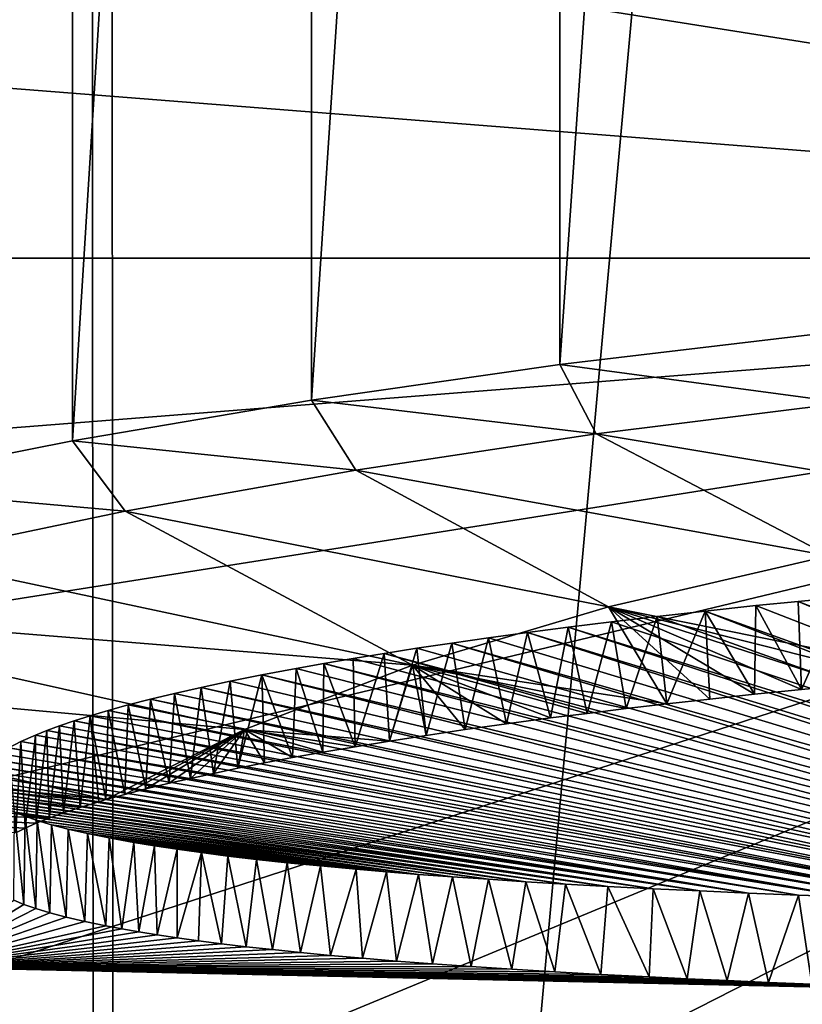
# Model space of a CAD drawing. Header units: millimetres. Extents: x -24 to 24, y 0 to 188.
# Tile 357 of 460: x -2.321 to -1.476, y 156.394 to 157.458. Entities that reach past the tile are written whole.
import ezdxf

# ---------------------------------------------------------------- set-up
doc = ezdxf.new("R2010")
doc.units = ezdxf.units.MM
doc.header["$LTSCALE"] = 58.620611
for name, color, linetype in [('135', 7, 'CONTINUOUS'), ('173', 7, 'CONTINUOUS'), ('402', 7, 'CONTINUOUS'), ('500', 7, 'CONTINUOUS'), ('503', 7, 'CONTINUOUS'), ('505', 7, 'CONTINUOUS'), ('512', 7, 'CONTINUOUS'), ('513', 7, 'CONTINUOUS'), ('76', 7, 'CONTINUOUS')]:
    doc.layers.add(name, color=color, linetype=linetype)

msp = doc.modelspace()

# ---------------------------------------------------------------- linework, layer by layer
at = {"layer": '135', "color": 7, "linetype": 'CONTINUOUS'}
for points in [[(-1.3875, 159.9231, 24.1559), (-1.5968, 159.8058, 24.1559), (0, 157.2, 24.25), (-1.3875, 159.9231, 24.1559)], [(-1.5968, 159.8058, 24.1559), (-1.7964, 159.6725, 24.1559), (0, 157.2, 24.25), (-1.5968, 159.8058, 24.1559)], [(-1.7964, 159.6725, 24.1559), (-1.9848, 159.5239, 24.1559), (0, 157.2, 24.25), (-1.7964, 159.6725, 24.1559)], [(-1.9848, 159.5239, 24.1559), (-2.161, 159.361, 24.1559), (0, 157.2, 24.25), (-1.9848, 159.5239, 24.1559)], [(-2.161, 159.361, 24.1559), (-2.3239, 159.1848, 24.1559), (0, 157.2, 24.25), (-2.161, 159.361, 24.1559)], [(-2.3239, 159.1848, 24.1559), (-2.4725, 158.9964, 24.1559), (0, 157.2, 24.25), (-2.3239, 159.1848, 24.1559)], [(-2.4725, 158.9964, 24.1559), (-2.6058, 158.7968, 24.1559), (0, 157.2, 24.25), (-2.4725, 158.9964, 24.1559)], [(-2.6058, 158.7968, 24.1559), (-2.7231, 158.5875, 24.1559), (0, 157.2, 24.25), (-2.6058, 158.7968, 24.1559)], [(-2.7231, 158.5875, 24.1559), (-2.8235, 158.3695, 24.1559), (0, 157.2, 24.25), (-2.7231, 158.5875, 24.1559)], [(-2.8235, 158.3695, 24.1559), (-2.9066, 158.1444, 24.1559), (0, 157.2, 24.25), (-2.8235, 158.3695, 24.1559)], [(-2.9066, 158.1444, 24.1559), (-2.9717, 157.9134, 24.1559), (0, 157.2, 24.25), (-2.9066, 158.1444, 24.1559)], [(-2.9717, 157.9134, 24.1559), (-3.0185, 157.6781, 24.1559), (0, 157.2, 24.25), (-2.9717, 157.9134, 24.1559)], [(-3.0185, 157.6781, 24.1559), (-3.0467, 157.4398, 24.1559), (0, 157.2, 24.25), (-3.0185, 157.6781, 24.1559)], [(-3.0467, 157.4398, 24.1559), (-3.0562, 157.2, 24.1559), (0, 157.2, 24.25), (-3.0467, 157.4398, 24.1559)], [(-3.0562, 157.2, 24.1559), (-3.0467, 156.9602, 24.1559), (0, 157.2, 24.25), (-3.0562, 157.2, 24.1559)], [(-3.0467, 156.9602, 24.1559), (-3.0185, 156.7219, 24.1559), (0, 157.2, 24.25), (-3.0467, 156.9602, 24.1559)], [(-3.0185, 156.7219, 24.1559), (-2.9717, 156.4866, 24.1559), (0, 157.2, 24.25), (-3.0185, 156.7219, 24.1559)], [(-2.9717, 156.4866, 24.1559), (-2.9066, 156.2556, 24.1559), (0, 157.2, 24.25), (-2.9717, 156.4866, 24.1559)], [(-2.9066, 156.2556, 24.1559), (-2.8235, 156.0305, 24.1559), (0, 157.2, 24.25), (-2.9066, 156.2556, 24.1559)], [(-2.8235, 156.0305, 24.1559), (-2.7231, 155.8125, 24.1559), (0, 157.2, 24.25), (-2.8235, 156.0305, 24.1559)], [(-2.7231, 155.8125, 24.1559), (-2.6058, 155.6032, 24.1559), (0, 157.2, 24.25), (-2.7231, 155.8125, 24.1559)], [(-2.6058, 155.6032, 24.1559), (-2.4725, 155.4036, 24.1559), (0, 157.2, 24.25), (-2.6058, 155.6032, 24.1559)], [(-2.4725, 155.4036, 24.1559), (-2.3239, 155.2152, 24.1559), (0, 157.2, 24.25), (-2.4725, 155.4036, 24.1559)], [(-2.3239, 155.2152, 24.1559), (-2.161, 155.039, 24.1559), (0, 157.2, 24.25), (-2.3239, 155.2152, 24.1559)], [(-2.161, 155.039, 24.1559), (-1.9848, 154.8761, 24.1559), (0, 157.2, 24.25), (-2.161, 155.039, 24.1559)], [(-1.9848, 154.8761, 24.1559), (-1.7964, 154.7275, 24.1559), (0, 157.2, 24.25), (-1.9848, 154.8761, 24.1559)], [(-1.7964, 154.7275, 24.1559), (-1.5968, 154.5942, 24.1559), (0, 157.2, 24.25), (-1.7964, 154.7275, 24.1559)], [(-1.5968, 154.5942, 24.1559), (-1.3875, 154.4769, 24.1559), (0, 157.2, 24.25), (-1.5968, 154.5942, 24.1559)]]:
    msp.add_3dface(points, dxfattribs=at)
at = {"layer": '173', "color": 7, "linetype": 'CONTINUOUS'}
for points in [[(0, 147.642, 255.5309), (0, 178.708, 246.0331), (-2.2342, 178.675, 245.9355), (0, 147.642, 255.5309)], [(-4.4498, 178.5763, 245.6435), (-2.2148, 147.6112, 255.4333), (-2.2342, 178.675, 245.9355), (-4.4498, 178.5763, 245.6435)], [(-2.2148, 147.6112, 255.4333), (0, 147.642, 255.5309), (-2.2342, 178.675, 245.9355), (-2.2148, 147.6112, 255.4333)], [(-4.4108, 147.5191, 255.1411), (-2.2148, 147.6112, 255.4333), (-4.4498, 178.5763, 245.6435), (-4.4108, 147.5191, 255.1411)]]:
    msp.add_3dface(points, dxfattribs=at)
at = {"layer": '402', "color": 7, "linetype": 'CONTINUOUS'}
for points in [[(-2.5108, 161.2299, 182.7311), (-2.2639, 161.1822, 182.5776), (-2.5106, 156.954, 169.1696), (-2.5108, 161.2299, 182.7311)], [(-2.5106, 156.954, 169.1696), (-2.2639, 161.1822, 182.5776), (-2.2638, 157.0029, 169.3226), (-2.5106, 156.954, 169.1696)], [(-2.2639, 161.1822, 182.5776), (-2.0058, 161.1394, 182.4401), (-2.2638, 157.0029, 169.3226), (-2.2639, 161.1822, 182.5776)], [(-2.2638, 157.0029, 169.3226), (-2.0058, 161.1394, 182.4401), (-2.0058, 157.0467, 169.4598), (-2.2638, 157.0029, 169.3226)], [(-2.0058, 161.1394, 182.4401), (-1.7382, 161.1019, 182.3195), (-2.0058, 157.0467, 169.4598), (-2.0058, 161.1394, 182.4401)], [(-2.0058, 157.0467, 169.4598), (-1.7382, 161.1019, 182.3195), (-1.7379, 157.0852, 169.5802), (-2.0058, 157.0467, 169.4598)], [(-1.7382, 161.1019, 182.3195), (-1.4619, 161.0698, 182.2163), (-1.7379, 157.0852, 169.5802), (-1.7382, 161.1019, 182.3195)], [(-1.7379, 157.0852, 169.5802), (-1.4619, 161.0698, 182.2163), (-1.4617, 157.1181, 169.6831), (-1.7379, 157.0852, 169.5802)]]:
    msp.add_3dface(points, dxfattribs=at)
at = {"layer": '500', "color": 7, "linetype": 'CONTINUOUS'}
for points in [[(-1.7379, 157.0852, 169.5802), (-1.4617, 157.1181, 169.6831), (-1.4296, 157.044, 169.4039), (-1.7379, 157.0852, 169.5802)], [(-2.0058, 157.0467, 169.4598), (-1.7379, 157.0852, 169.5802), (-1.6984, 157.0105, 169.2988), (-2.0058, 157.0467, 169.4598)], [(-1.6984, 157.0105, 169.2988), (-1.7379, 157.0852, 169.5802), (-1.4296, 157.044, 169.4039), (-1.6984, 157.0105, 169.2988)], [(-2.2638, 157.0029, 169.3226), (-2.0058, 157.0467, 169.4598), (-1.958, 156.9713, 169.1761), (-2.2638, 157.0029, 169.3226)], [(-1.958, 156.9713, 169.1761), (-2.0058, 157.0467, 169.4598), (-1.6984, 157.0105, 169.2988), (-1.958, 156.9713, 169.1761)], [(-2.5106, 156.954, 169.1696), (-2.2638, 157.0029, 169.3226), (-2.207, 156.9267, 169.0367), (-2.5106, 156.954, 169.1696)], [(-2.207, 156.9267, 169.0367), (-2.2638, 157.0029, 169.3226), (-1.958, 156.9713, 169.1761), (-2.207, 156.9267, 169.0367)], [(-2.4441, 156.8771, 168.8813), (-2.5106, 156.954, 169.1696), (-2.207, 156.9267, 169.0367), (-2.4441, 156.8771, 168.8813)]]:
    msp.add_3dface(points, dxfattribs=at)
at = {"layer": '503', "color": 7, "linetype": 'CONTINUOUS'}
for points in [[(-1.6984, 157.0105, 169.2988), (-1.4296, 157.044, 169.4039), (-1.186, 156.9247, 168.8455), (-1.6984, 157.0105, 169.2988)], [(-1.958, 156.9713, 169.1761), (-1.6984, 157.0105, 169.2988), (-1.447, 156.8785, 168.6861), (-1.958, 156.9713, 169.1761)], [(-1.6984, 157.0105, 169.2988), (-1.186, 156.9247, 168.8455), (-1.447, 156.8785, 168.6861), (-1.6984, 157.0105, 169.2988)], [(-2.207, 156.9267, 169.0367), (-1.958, 156.9713, 169.1761), (-1.6852, 156.8236, 168.4965), (-2.207, 156.9267, 169.0367)], [(-1.958, 156.9713, 169.1761), (-1.447, 156.8785, 168.6861), (-1.6852, 156.8236, 168.4965), (-1.958, 156.9713, 169.1761)], [(-2.4441, 156.8771, 168.8813), (-2.207, 156.9267, 169.0367), (-1.8967, 156.7607, 168.2796), (-2.4441, 156.8771, 168.8813)], [(-2.207, 156.9267, 169.0367), (-1.6852, 156.8236, 168.4965), (-1.8967, 156.7607, 168.2796), (-2.207, 156.9267, 169.0367)], [(-2.6681, 156.8227, 168.7108), (-2.4441, 156.8771, 168.8813), (-1.8967, 156.7607, 168.2796), (-2.6681, 156.8227, 168.7108)], [(-1.6852, 156.8236, 168.4965), (-1.447, 156.8785, 168.6861), (-1.3159, 156.7489, 168.1415), (-1.6852, 156.8236, 168.4965)], [(-2.8781, 156.7639, 168.5261), (-2.6681, 156.8227, 168.7108), (-2.0781, 156.691, 168.039), (-2.8781, 156.7639, 168.5261)], [(-2.6681, 156.8227, 168.7108), (-1.8967, 156.7607, 168.2796), (-2.0781, 156.691, 168.039), (-2.6681, 156.8227, 168.7108)], [(-1.8967, 156.7607, 168.2796), (-1.6852, 156.8236, 168.4965), (-1.6221, 156.7188, 168.0665), (-1.8967, 156.7607, 168.2796)], [(-1.6221, 156.7188, 168.0665), (-1.6852, 156.8236, 168.4965), (-1.5758, 156.7239, 168.0795), (-1.6221, 156.7188, 168.0665)], [(-1.5758, 156.7239, 168.0795), (-1.6852, 156.8236, 168.4965), (-1.5275, 156.7291, 168.0924), (-1.5758, 156.7239, 168.0795)], [(-1.5275, 156.7291, 168.0924), (-1.6852, 156.8236, 168.4965), (-1.477, 156.7342, 168.1053), (-1.5275, 156.7291, 168.0924)], [(-1.477, 156.7342, 168.1053), (-1.6852, 156.8236, 168.4965), (-1.4242, 156.7393, 168.1179), (-1.477, 156.7342, 168.1053)], [(-1.4242, 156.7393, 168.1179), (-1.6852, 156.8236, 168.4965), (-1.3702, 156.7442, 168.1299), (-1.4242, 156.7393, 168.1179)], [(-1.3702, 156.7442, 168.1299), (-1.6852, 156.8236, 168.4965), (-1.3159, 156.7489, 168.1415), (-1.3702, 156.7442, 168.1299)], [(-3.0729, 156.7009, 168.3286), (-2.8781, 156.7639, 168.5261), (-2.2279, 156.6153, 167.7781), (-3.0729, 156.7009, 168.3286)], [(-2.8781, 156.7639, 168.5261), (-2.0781, 156.691, 168.039), (-2.2279, 156.6153, 167.7781), (-2.8781, 156.7639, 168.5261)], [(-2.0781, 156.691, 168.039), (-1.8967, 156.7607, 168.2796), (-1.9216, 156.6785, 167.9607), (-2.0781, 156.691, 168.039)], [(-1.9216, 156.6785, 167.9607), (-1.8967, 156.7607, 168.2796), (-1.8821, 156.6847, 167.9773), (-1.9216, 156.6785, 167.9607)], [(-1.8821, 156.6847, 167.9773), (-1.8967, 156.7607, 168.2796), (-1.84, 156.6909, 167.9939), (-1.8821, 156.6847, 167.9773)], [(-1.84, 156.6909, 167.9939), (-1.8967, 156.7607, 168.2796), (-1.7954, 156.6971, 168.0104), (-1.84, 156.6909, 167.9939)], [(-1.7954, 156.6971, 168.0104), (-1.8967, 156.7607, 168.2796), (-1.7479, 156.7035, 168.0271), (-1.7954, 156.6971, 168.0104)], [(-1.7479, 156.7035, 168.0271), (-1.8967, 156.7607, 168.2796), (-1.7081, 156.7085, 168.0402), (-1.7479, 156.7035, 168.0271)], [(-1.7081, 156.7085, 168.0402), (-1.8967, 156.7607, 168.2796), (-1.6662, 156.7136, 168.0533), (-1.7081, 156.7085, 168.0402)], [(-1.6662, 156.7136, 168.0533), (-1.8967, 156.7607, 168.2796), (-1.6221, 156.7188, 168.0665), (-1.6662, 156.7136, 168.0533)], [(-3.2516, 156.6342, 168.1191), (-3.0729, 156.7009, 168.3286), (-2.2892, 156.5953, 167.7152), (-3.2516, 156.6342, 168.1191)], [(-3.0729, 156.7009, 168.3286), (-2.2279, 156.6153, 167.7781), (-2.2355, 156.6131, 167.7712), (-3.0729, 156.7009, 168.3286)], [(-2.2892, 156.5953, 167.7152), (-3.0729, 156.7009, 168.3286), (-2.2735, 156.601, 167.7334), (-2.2892, 156.5953, 167.7152)], [(-2.2735, 156.601, 167.7334), (-3.0729, 156.7009, 168.3286), (-2.2557, 156.6069, 167.752), (-2.2735, 156.601, 167.7334)], [(-2.2557, 156.6069, 167.752), (-3.0729, 156.7009, 168.3286), (-2.2355, 156.6131, 167.7712), (-2.2557, 156.6069, 167.752)], [(-2.2279, 156.6153, 167.7781), (-2.0781, 156.691, 168.039), (-2.2072, 156.621, 167.7956), (-2.2279, 156.6153, 167.7781)], [(-2.2072, 156.621, 167.7956), (-2.0781, 156.691, 168.039), (-2.1845, 156.6269, 167.8134), (-2.2072, 156.621, 167.7956)], [(-2.1845, 156.6269, 167.8134), (-2.0781, 156.691, 168.039), (-2.1596, 156.633, 167.8315), (-2.1845, 156.6269, 167.8134)], [(-2.1596, 156.633, 167.8315), (-2.0781, 156.691, 168.039), (-2.1366, 156.6383, 167.8472), (-2.1596, 156.633, 167.8315)], [(-2.1366, 156.6383, 167.8472), (-2.0781, 156.691, 168.039), (-2.1118, 156.6437, 167.863), (-2.1366, 156.6383, 167.8472)], [(-2.1118, 156.6437, 167.863), (-2.0781, 156.691, 168.039), (-2.0852, 156.6493, 167.879), (-2.1118, 156.6437, 167.863)], [(-2.0852, 156.6493, 167.879), (-2.0781, 156.691, 168.039), (-2.0567, 156.6549, 167.8951), (-2.0852, 156.6493, 167.879)], [(-2.0567, 156.6549, 167.8951), (-2.0781, 156.691, 168.039), (-2.0262, 156.6607, 167.9114), (-2.0567, 156.6549, 167.8951)], [(-2.0262, 156.6607, 167.9114), (-2.0781, 156.691, 168.039), (-1.9936, 156.6665, 167.9277), (-2.0262, 156.6607, 167.9114)], [(-1.9936, 156.6665, 167.9277), (-2.0781, 156.691, 168.039), (-1.9587, 156.6725, 167.9442), (-1.9936, 156.6665, 167.9277)], [(-1.9587, 156.6725, 167.9442), (-2.0781, 156.691, 168.039), (-1.9216, 156.6785, 167.9607), (-1.9587, 156.6725, 167.9442)], [(-2.3251, 156.5796, 167.664), (-3.2516, 156.6342, 168.1191), (-2.3148, 156.5846, 167.6806), (-2.3251, 156.5796, 167.664)], [(-2.3148, 156.5846, 167.6806), (-3.2516, 156.6342, 168.1191), (-2.3029, 156.5898, 167.6977), (-2.3148, 156.5846, 167.6806)], [(-2.3029, 156.5898, 167.6977), (-3.2516, 156.6342, 168.1191), (-2.2892, 156.5953, 167.7152), (-2.3029, 156.5898, 167.6977)], [(-2.3163, 156.5022, 167.3755), (-2.4274, 156.4345, 167.1545), (-2.3273, 156.5067, 167.394), (-2.3163, 156.5022, 167.3755)], [(-2.3033, 156.4977, 167.3564), (-2.4274, 156.4345, 167.1545), (-2.3163, 156.5022, 167.3755), (-2.3033, 156.4977, 167.3564)], [(-2.2882, 156.4932, 167.3366), (-2.4274, 156.4345, 167.1545), (-2.3033, 156.4977, 167.3564), (-2.2882, 156.4932, 167.3366)], [(-2.2707, 156.4885, 167.3161), (-2.4274, 156.4345, 167.1545), (-2.2882, 156.4932, 167.3366), (-2.2707, 156.4885, 167.3161)], [(-2.2507, 156.4838, 167.2949), (-2.4274, 156.4345, 167.1545), (-2.2707, 156.4885, 167.3161), (-2.2507, 156.4838, 167.2949)], [(-2.2277, 156.479, 167.273), (-2.4274, 156.4345, 167.1545), (-2.2507, 156.4838, 167.2949), (-2.2277, 156.479, 167.273)], [(-2.2107, 156.4758, 167.258), (-2.4274, 156.4345, 167.1545), (-2.2277, 156.479, 167.273), (-2.2107, 156.4758, 167.258)], [(-2.1923, 156.4726, 167.2428), (-2.4274, 156.4345, 167.1545), (-2.2107, 156.4758, 167.258), (-2.1923, 156.4726, 167.2428)], [(-2.1724, 156.4694, 167.2273), (-2.4274, 156.4345, 167.1545), (-2.1923, 156.4726, 167.2428), (-2.1724, 156.4694, 167.2273)], [(-2.151, 156.4661, 167.2116), (-2.4274, 156.4345, 167.1545), (-2.1724, 156.4694, 167.2273), (-2.151, 156.4661, 167.2116)], [(-2.1279, 156.4629, 167.1956), (-2.4274, 156.4345, 167.1545), (-2.151, 156.4661, 167.2116), (-2.1279, 156.4629, 167.1956)], [(-2.1031, 156.4597, 167.1794), (-2.4274, 156.4345, 167.1545), (-2.1279, 156.4629, 167.1956), (-2.1031, 156.4597, 167.1794)], [(-2.0765, 156.4565, 167.1631), (-2.4274, 156.4345, 167.1545), (-2.1031, 156.4597, 167.1794), (-2.0765, 156.4565, 167.1631)], [(-2.0481, 156.4534, 167.1466), (-2.4274, 156.4345, 167.1545), (-2.0765, 156.4565, 167.1631), (-2.0481, 156.4534, 167.1466)], [(-2.0177, 156.4502, 167.1298), (-2.4274, 156.4345, 167.1545), (-2.0481, 156.4534, 167.1466), (-2.0177, 156.4502, 167.1298)], [(-1.9853, 156.4471, 167.113), (-2.4274, 156.4345, 167.1545), (-2.0177, 156.4502, 167.1298), (-1.9853, 156.4471, 167.113)], [(-1.9509, 156.444, 167.0961), (-2.4274, 156.4345, 167.1545), (-1.9853, 156.4471, 167.113), (-1.9509, 156.444, 167.0961)], [(-2.4581, 156.3445, 166.8439), (-2.4274, 156.4345, 167.1545), (-0.4573, 156.3958, 166.771), (-2.4581, 156.3445, 166.8439)], [(-1.9141, 156.441, 167.079), (-2.4274, 156.4345, 167.1545), (-1.9509, 156.444, 167.0961), (-1.9141, 156.441, 167.079)], [(-1.8751, 156.438, 167.0619), (-2.4274, 156.4345, 167.1545), (-1.9141, 156.441, 167.079), (-1.8751, 156.438, 167.0619)], [(-1.8336, 156.435, 167.0447), (-2.4274, 156.4345, 167.1545), (-1.8751, 156.438, 167.0619), (-1.8336, 156.435, 167.0447)], [(-1.7897, 156.4321, 167.0274), (-2.4274, 156.4345, 167.1545), (-1.8336, 156.435, 167.0447), (-1.7897, 156.4321, 167.0274)], [(-0.4573, 156.3958, 166.771), (-2.4274, 156.4345, 167.1545), (-0.5282, 156.3964, 166.776), (-0.4573, 156.3958, 166.771)], [(-0.5282, 156.3964, 166.776), (-2.4274, 156.4345, 167.1545), (-0.5968, 156.397, 166.7816), (-0.5282, 156.3964, 166.776)], [(-0.5968, 156.397, 166.7816), (-2.4274, 156.4345, 167.1545), (-0.6627, 156.3978, 166.7877), (-0.5968, 156.397, 166.7816)], [(-0.6627, 156.3978, 166.7877), (-2.4274, 156.4345, 167.1545), (-0.7262, 156.3986, 166.7942), (-0.6627, 156.3978, 166.7877)], [(-0.7262, 156.3986, 166.7942), (-2.4274, 156.4345, 167.1545), (-0.7874, 156.3994, 166.8011), (-0.7262, 156.3986, 166.7942)], [(-0.7874, 156.3994, 166.8011), (-2.4274, 156.4345, 167.1545), (-0.8468, 156.4003, 166.8084), (-0.7874, 156.3994, 166.8011)], [(-0.8468, 156.4003, 166.8084), (-2.4274, 156.4345, 167.1545), (-0.9045, 156.4013, 166.816), (-0.8468, 156.4003, 166.8084)], [(-0.9045, 156.4013, 166.816), (-2.4274, 156.4345, 167.1545), (-0.9601, 156.4023, 166.824), (-0.9045, 156.4013, 166.816)], [(-0.9601, 156.4023, 166.824), (-2.4274, 156.4345, 167.1545), (-1.0139, 156.4033, 166.8322), (-0.9601, 156.4023, 166.824)], [(-1.0139, 156.4033, 166.8322), (-2.4274, 156.4345, 167.1545), (-1.0788, 156.4047, 166.8428), (-1.0139, 156.4033, 166.8322)], [(-1.0788, 156.4047, 166.8428), (-2.4274, 156.4345, 167.1545), (-1.1412, 156.4062, 166.8538), (-1.0788, 156.4047, 166.8428)], [(-1.1412, 156.4062, 166.8538), (-2.4274, 156.4345, 167.1545), (-1.201, 156.4077, 166.8651), (-1.1412, 156.4062, 166.8538)], [(-1.201, 156.4077, 166.8651), (-2.4274, 156.4345, 167.1545), (-1.2583, 156.4093, 166.8767), (-1.201, 156.4077, 166.8651)], [(-1.2583, 156.4093, 166.8767), (-2.4274, 156.4345, 167.1545), (-1.3135, 156.4109, 166.8886), (-1.2583, 156.4093, 166.8767)], [(-1.3135, 156.4109, 166.8886), (-2.4274, 156.4345, 167.1545), (-1.3663, 156.4126, 166.9006), (-1.3135, 156.4109, 166.8886)], [(-1.3663, 156.4126, 166.9006), (-2.4274, 156.4345, 167.1545), (-1.417, 156.4144, 166.9128), (-1.3663, 156.4126, 166.9006)], [(-1.417, 156.4144, 166.9128), (-2.4274, 156.4345, 167.1545), (-1.4657, 156.4162, 166.9252), (-1.417, 156.4144, 166.9128)], [(-1.4657, 156.4162, 166.9252), (-2.4274, 156.4345, 167.1545), (-1.5124, 156.418, 166.9377), (-1.4657, 156.4162, 166.9252)], [(-1.5124, 156.418, 166.9377), (-2.4274, 156.4345, 167.1545), (-1.5572, 156.4199, 166.9504), (-1.5124, 156.418, 166.9377)], [(-1.5572, 156.4199, 166.9504), (-2.4274, 156.4345, 167.1545), (-1.6002, 156.4218, 166.9631), (-1.5572, 156.4199, 166.9504)], [(-1.6002, 156.4218, 166.9631), (-2.4274, 156.4345, 167.1545), (-1.6414, 156.4238, 166.9759), (-1.6002, 156.4218, 166.9631)], [(-1.6414, 156.4238, 166.9759), (-2.4274, 156.4345, 167.1545), (-1.6936, 156.4265, 166.993), (-1.6414, 156.4238, 166.9759)], [(-1.6936, 156.4265, 166.993), (-2.4274, 156.4345, 167.1545), (-1.7431, 156.4293, 167.0102), (-1.6936, 156.4265, 166.993)], [(-1.7431, 156.4293, 167.0102), (-2.4274, 156.4345, 167.1545), (-1.7897, 156.4321, 167.0274), (-1.7431, 156.4293, 167.0102)], [(-0.3845, 156.3953, 166.7666), (-2.4581, 156.3445, 166.8439), (-0.4573, 156.3958, 166.771), (-0.3845, 156.3953, 166.7666)], [(-0.3229, 156.3949, 166.7635), (-2.4581, 156.3445, 166.8439), (-0.3845, 156.3953, 166.7666), (-0.3229, 156.3949, 166.7635)], [(-0.2604, 156.3946, 166.7609), (-2.4581, 156.3445, 166.8439), (-0.3229, 156.3949, 166.7635), (-0.2604, 156.3946, 166.7609)], [(-0.1968, 156.3943, 166.7588), (-2.4581, 156.3445, 166.8439), (-0.2604, 156.3946, 166.7609), (-0.1968, 156.3943, 166.7588)], [(-0.1321, 156.3942, 166.7573), (-2.4581, 156.3445, 166.8439), (-0.1968, 156.3943, 166.7588), (-0.1321, 156.3942, 166.7573)]]:
    msp.add_3dface(points, dxfattribs=at)
at = {"layer": '505', "color": 7, "linetype": 'CONTINUOUS'}
for points in [[(-1.4805, 156.8294, 168.0742), (-0.6754, 156.4933, 166.7589), (-1.5262, 156.8248, 168.0627), (-1.4805, 156.8294, 168.0742)], [(-1.4328, 156.834, 168.0857), (-0.6096, 156.4926, 166.7527), (-1.4805, 156.8294, 168.0742), (-1.4328, 156.834, 168.0857)], [(-0.6096, 156.4926, 166.7527), (-0.6754, 156.4933, 166.7589), (-1.4805, 156.8294, 168.0742), (-0.6096, 156.4926, 166.7527)], [(-1.5809, 156.819, 168.0481), (-0.7441, 156.4942, 166.7661), (-1.6328, 156.8131, 168.0332), (-1.5809, 156.819, 168.0481)], [(-1.5262, 156.8248, 168.0627), (-0.6754, 156.4933, 166.7589), (-1.5809, 156.819, 168.0481), (-1.5262, 156.8248, 168.0627)], [(-0.6754, 156.4933, 166.7589), (-0.7441, 156.4942, 166.7661), (-1.5809, 156.819, 168.0481), (-0.6754, 156.4933, 166.7589)], [(-1.6819, 156.8073, 168.0184), (-0.7441, 156.4942, 166.7661), (-1.7286, 156.8016, 168.0034), (-1.6819, 156.8073, 168.0184)], [(-1.6328, 156.8131, 168.0332), (-0.7441, 156.4942, 166.7661), (-1.6819, 156.8073, 168.0184), (-1.6328, 156.8131, 168.0332)], [(-1.7728, 156.7958, 167.9883), (-0.8416, 156.4957, 166.7776), (-1.8147, 156.7901, 167.9733), (-1.7728, 156.7958, 167.9883)], [(-1.7286, 156.8016, 168.0034), (-0.7919, 156.4949, 166.7715), (-1.7728, 156.7958, 167.9883), (-1.7286, 156.8016, 168.0034)], [(-0.7919, 156.4949, 166.7715), (-0.8416, 156.4957, 166.7776), (-1.7728, 156.7958, 167.9883), (-0.7919, 156.4949, 166.7715)], [(-0.7441, 156.4942, 166.7661), (-0.7919, 156.4949, 166.7715), (-1.7286, 156.8016, 168.0034), (-0.7441, 156.4942, 166.7661)], [(-1.8147, 156.7901, 167.9733), (-0.8416, 156.4957, 166.7776), (-1.8544, 156.7844, 167.9582), (-1.8147, 156.7901, 167.9733)], [(-1.892, 156.7788, 167.9431), (-0.8937, 156.4965, 166.7845), (-1.9274, 156.7732, 167.928), (-1.892, 156.7788, 167.9431)], [(-1.8544, 156.7844, 167.9582), (-0.8937, 156.4965, 166.7845), (-1.892, 156.7788, 167.9431), (-1.8544, 156.7844, 167.9582)], [(-0.8416, 156.4957, 166.7776), (-0.8937, 156.4965, 166.7845), (-1.8544, 156.7844, 167.9582), (-0.8416, 156.4957, 166.7776)], [(-1.961, 156.7677, 167.913), (-0.9483, 156.4975, 166.7921), (-1.9926, 156.7623, 167.898), (-1.961, 156.7677, 167.913)], [(-1.9274, 156.7732, 167.928), (-0.9483, 156.4975, 166.7921), (-1.961, 156.7677, 167.913), (-1.9274, 156.7732, 167.928)], [(-0.8937, 156.4965, 166.7845), (-0.9483, 156.4975, 166.7921), (-1.9274, 156.7732, 167.928), (-0.8937, 156.4965, 166.7845)], [(-2.0224, 156.757, 167.8831), (-1.0061, 156.4986, 166.8009), (-2.0595, 156.75, 167.8634), (-2.0224, 156.757, 167.8831)], [(-1.9926, 156.7623, 167.898), (-1.0061, 156.4986, 166.8009), (-2.0224, 156.757, 167.8831), (-1.9926, 156.7623, 167.898)], [(-0.9483, 156.4975, 166.7921), (-1.0061, 156.4986, 166.8009), (-1.9926, 156.7623, 167.898), (-0.9483, 156.4975, 166.7921)], [(-2.0936, 156.7432, 167.8439), (-1.0672, 156.4999, 166.8108), (-2.1249, 156.7365, 167.8246), (-2.0936, 156.7432, 167.8439)], [(-2.0595, 156.75, 167.8634), (-1.0672, 156.4999, 166.8108), (-2.0936, 156.7432, 167.8439), (-2.0595, 156.75, 167.8634)], [(-1.0061, 156.4986, 166.8009), (-1.0672, 156.4999, 166.8108), (-2.0595, 156.75, 167.8634), (-1.0061, 156.4986, 166.8009)], [(-2.1249, 156.7365, 167.8246), (-1.1153, 156.501, 166.8191), (-2.1536, 156.73, 167.8055), (-2.1249, 156.7365, 167.8246)], [(-1.0672, 156.4999, 166.8108), (-1.1153, 156.501, 166.8191), (-2.1249, 156.7365, 167.8246), (-1.0672, 156.4999, 166.8108)], [(-2.1798, 156.7237, 167.7868), (-1.1659, 156.5022, 166.8283), (-2.2036, 156.7176, 167.7684), (-2.1798, 156.7237, 167.7868)], [(-2.1536, 156.73, 167.8055), (-1.1153, 156.501, 166.8191), (-2.1798, 156.7237, 167.7868), (-2.1536, 156.73, 167.8055)], [(-1.1153, 156.501, 166.8191), (-1.1659, 156.5022, 166.8283), (-2.1798, 156.7237, 167.7868), (-1.1153, 156.501, 166.8191)], [(-2.2252, 156.7117, 167.7503), (-1.2194, 156.5036, 166.8387), (-2.2447, 156.7059, 167.7326), (-2.2252, 156.7117, 167.7503)], [(-2.2036, 156.7176, 167.7684), (-1.1659, 156.5022, 166.8283), (-2.2252, 156.7117, 167.7503), (-2.2036, 156.7176, 167.7684)], [(-1.1659, 156.5022, 166.8283), (-1.2194, 156.5036, 166.8387), (-2.2252, 156.7117, 167.7503), (-1.1659, 156.5022, 166.8283)], [(-2.2621, 156.7004, 167.7153), (-1.2759, 156.5052, 166.8503), (-2.2777, 156.6951, 167.6984), (-2.2621, 156.7004, 167.7153)], [(-2.2447, 156.7059, 167.7326), (-1.2194, 156.5036, 166.8387), (-2.2621, 156.7004, 167.7153), (-2.2447, 156.7059, 167.7326)], [(-1.2194, 156.5036, 166.8387), (-1.2759, 156.5052, 166.8503), (-2.2621, 156.7004, 167.7153), (-1.2194, 156.5036, 166.8387)], [(-2.2916, 156.6899, 167.6821), (-1.324, 156.5067, 166.8609), (-2.3039, 156.685, 167.6661), (-2.2916, 156.6899, 167.6821)], [(-2.2777, 156.6951, 167.6984), (-1.2759, 156.5052, 166.8503), (-2.2916, 156.6899, 167.6821), (-2.2777, 156.6951, 167.6984)], [(-1.2759, 156.5052, 166.8503), (-1.324, 156.5067, 166.8609), (-2.2916, 156.6899, 167.6821), (-1.2759, 156.5052, 166.8503)], [(-2.3039, 156.685, 167.6661), (-1.324, 156.5067, 166.8609), (-2.3196, 156.678, 167.643), (-2.3039, 156.685, 167.6661)], [(-2.3324, 156.6713, 167.6207), (-1.427, 156.5102, 166.8852), (-2.3427, 156.665, 167.5991), (-2.3324, 156.6713, 167.6207)], [(-2.3196, 156.678, 167.643), (-1.3748, 156.5084, 166.8726), (-2.3324, 156.6713, 167.6207), (-2.3196, 156.678, 167.643)], [(-1.3748, 156.5084, 166.8726), (-1.427, 156.5102, 166.8852), (-2.3324, 156.6713, 167.6207), (-1.3748, 156.5084, 166.8726)], [(-1.324, 156.5067, 166.8609), (-1.3748, 156.5084, 166.8726), (-2.3196, 156.678, 167.643), (-1.324, 156.5067, 166.8609)], [(-2.3508, 156.6589, 167.5781), (-1.48, 156.5122, 166.899), (-2.3569, 156.653, 167.5576), (-2.3508, 156.6589, 167.5781)], [(-2.3427, 156.665, 167.5991), (-1.427, 156.5102, 166.8852), (-2.3508, 156.6589, 167.5781), (-2.3427, 156.665, 167.5991)], [(-1.427, 156.5102, 166.8852), (-1.48, 156.5122, 166.899), (-2.3508, 156.6589, 167.5781), (-1.427, 156.5102, 166.8852)], [(-2.3612, 156.6473, 167.5374), (-1.534, 156.5144, 166.9138), (-2.3637, 156.6418, 167.5174), (-2.3612, 156.6473, 167.5374)], [(-2.3569, 156.653, 167.5576), (-1.534, 156.5144, 166.9138), (-2.3612, 156.6473, 167.5374), (-2.3569, 156.653, 167.5576)], [(-1.48, 156.5122, 166.899), (-1.534, 156.5144, 166.9138), (-2.3569, 156.653, 167.5576), (-1.48, 156.5122, 166.899)], [(-1.5866, 156.5167, 166.9289), (-2.3645, 156.6364, 167.4975), (-2.3637, 156.6418, 167.5174), (-1.5866, 156.5167, 166.9289)], [(-2.3639, 156.6321, 167.4813), (-2.3645, 156.6364, 167.4975), (-1.5866, 156.5167, 166.9289), (-2.3639, 156.6321, 167.4813)], [(-1.534, 156.5144, 166.9138), (-1.5866, 156.5167, 166.9289), (-2.3637, 156.6418, 167.5174), (-1.534, 156.5144, 166.9138)], [(-2.3623, 156.6278, 167.4651), (-2.3639, 156.6321, 167.4813), (-1.6371, 156.5191, 166.9444), (-2.3623, 156.6278, 167.4651)], [(-1.6371, 156.5191, 166.9444), (-2.3639, 156.6321, 167.4813), (-1.5866, 156.5167, 166.9289), (-1.6371, 156.5191, 166.9444)], [(-2.3595, 156.6235, 167.4487), (-2.3623, 156.6278, 167.4651), (-1.6371, 156.5191, 166.9444), (-2.3595, 156.6235, 167.4487)], [(-2.3556, 156.6192, 167.4321), (-2.3595, 156.6235, 167.4487), (-1.6859, 156.5216, 166.9604), (-2.3556, 156.6192, 167.4321)], [(-1.6859, 156.5216, 166.9604), (-2.3595, 156.6235, 167.4487), (-1.6371, 156.5191, 166.9444), (-1.6859, 156.5216, 166.9604)], [(-2.3504, 156.6149, 167.4152), (-2.3556, 156.6192, 167.4321), (-1.6859, 156.5216, 166.9604), (-2.3504, 156.6149, 167.4152)], [(-2.3439, 156.6106, 167.398), (-2.3504, 156.6149, 167.4152), (-1.7318, 156.5241, 166.976), (-2.3439, 156.6106, 167.398)], [(-1.7318, 156.5241, 166.976), (-2.3504, 156.6149, 167.4152), (-1.6859, 156.5216, 166.9604), (-1.7318, 156.5241, 166.976)], [(-2.336, 156.6063, 167.3804), (-2.3439, 156.6106, 167.398), (-1.7746, 156.5267, 166.9916), (-2.336, 156.6063, 167.3804)], [(-1.7746, 156.5267, 166.9916), (-2.3439, 156.6106, 167.398), (-1.7318, 156.5241, 166.976), (-1.7746, 156.5267, 166.9916)], [(-2.3264, 156.6019, 167.3623), (-2.336, 156.6063, 167.3804), (-1.7746, 156.5267, 166.9916), (-2.3264, 156.6019, 167.3623)], [(-2.3151, 156.5974, 167.3436), (-2.3264, 156.6019, 167.3623), (-1.8149, 156.5293, 167.0071), (-2.3151, 156.5974, 167.3436)], [(-1.8149, 156.5293, 167.0071), (-2.3264, 156.6019, 167.3623), (-1.7746, 156.5267, 166.9916), (-1.8149, 156.5293, 167.0071)], [(-2.3019, 156.5929, 167.3243), (-2.3151, 156.5974, 167.3436), (-1.8536, 156.5319, 167.0227), (-2.3019, 156.5929, 167.3243)], [(-1.8536, 156.5319, 167.0227), (-2.3151, 156.5974, 167.3436), (-1.8149, 156.5293, 167.0071), (-1.8536, 156.5319, 167.0227)], [(-2.2864, 156.5882, 167.3042), (-2.3019, 156.5929, 167.3243), (-1.8902, 156.5346, 167.0383), (-2.2864, 156.5882, 167.3042)], [(-1.8902, 156.5346, 167.0383), (-2.3019, 156.5929, 167.3243), (-1.8536, 156.5319, 167.0227), (-1.8902, 156.5346, 167.0383)], [(-2.2684, 156.5835, 167.2835), (-2.2864, 156.5882, 167.3042), (-1.8902, 156.5346, 167.0383), (-2.2684, 156.5835, 167.2835)], [(-2.2478, 156.5788, 167.262), (-2.2684, 156.5835, 167.2835), (-1.9249, 156.5374, 167.0538), (-2.2478, 156.5788, 167.262)], [(-1.9249, 156.5374, 167.0538), (-2.2684, 156.5835, 167.2835), (-1.8902, 156.5346, 167.0383), (-1.9249, 156.5374, 167.0538)], [(-2.2242, 156.5739, 167.2397), (-2.2478, 156.5788, 167.262), (-1.9578, 156.5401, 167.0692), (-2.2242, 156.5739, 167.2397)], [(-1.9578, 156.5401, 167.0692), (-2.2478, 156.5788, 167.262), (-1.9249, 156.5374, 167.0538), (-1.9578, 156.5401, 167.0692)], [(-2.1975, 156.569, 167.2169), (-2.2242, 156.5739, 167.2397), (-1.9962, 156.5437, 167.0885), (-2.1975, 156.569, 167.2169)], [(-1.9962, 156.5437, 167.0885), (-2.2242, 156.5739, 167.2397), (-1.9578, 156.5401, 167.0692), (-1.9962, 156.5437, 167.0885)], [(-2.1752, 156.5654, 167.1993), (-2.1975, 156.569, 167.2169), (-2.0321, 156.5472, 167.1075), (-2.1752, 156.5654, 167.1993)], [(-2.0321, 156.5472, 167.1075), (-2.1975, 156.569, 167.2169), (-1.9962, 156.5437, 167.0885), (-2.0321, 156.5472, 167.1075)], [(-2.151, 156.5617, 167.1815), (-2.1752, 156.5654, 167.1993), (-2.0653, 156.5508, 167.1263), (-2.151, 156.5617, 167.1815)], [(-2.0653, 156.5508, 167.1263), (-2.1752, 156.5654, 167.1993), (-2.0321, 156.5472, 167.1075), (-2.0653, 156.5508, 167.1263)], [(-2.1247, 156.5581, 167.1633), (-2.151, 156.5617, 167.1815), (-2.0962, 156.5544, 167.1449), (-2.1247, 156.5581, 167.1633)], [(-2.0962, 156.5544, 167.1449), (-2.151, 156.5617, 167.1815), (-2.0653, 156.5508, 167.1263), (-2.0962, 156.5544, 167.1449)]]:
    msp.add_3dface(points, dxfattribs=at)
at = {"layer": '512', "color": 7, "linetype": 'CONTINUOUS'}
for points in [[(-1.477, 156.7342, 168.1053), (-1.4805, 156.8294, 168.0742), (-1.5262, 156.8248, 168.0627), (-1.477, 156.7342, 168.1053)], [(-1.477, 156.7342, 168.1053), (-1.4328, 156.834, 168.0857), (-1.4805, 156.8294, 168.0742), (-1.477, 156.7342, 168.1053)], [(-1.477, 156.7342, 168.1053), (-1.4242, 156.7393, 168.1179), (-1.4328, 156.834, 168.0857), (-1.477, 156.7342, 168.1053)], [(-1.6221, 156.7188, 168.0665), (-1.5809, 156.819, 168.0481), (-1.6328, 156.8131, 168.0332), (-1.6221, 156.7188, 168.0665)], [(-1.6221, 156.7188, 168.0665), (-1.5758, 156.7239, 168.0795), (-1.5809, 156.819, 168.0481), (-1.6221, 156.7188, 168.0665)], [(-1.5275, 156.7291, 168.0924), (-1.5262, 156.8248, 168.0627), (-1.5809, 156.819, 168.0481), (-1.5275, 156.7291, 168.0924)], [(-1.5758, 156.7239, 168.0795), (-1.5275, 156.7291, 168.0924), (-1.5809, 156.819, 168.0481), (-1.5758, 156.7239, 168.0795)], [(-1.5275, 156.7291, 168.0924), (-1.477, 156.7342, 168.1053), (-1.5262, 156.8248, 168.0627), (-1.5275, 156.7291, 168.0924)], [(-1.7081, 156.7085, 168.0402), (-1.6819, 156.8073, 168.0184), (-1.7286, 156.8016, 168.0034), (-1.7081, 156.7085, 168.0402)], [(-1.7081, 156.7085, 168.0402), (-1.6662, 156.7136, 168.0533), (-1.6819, 156.8073, 168.0184), (-1.7081, 156.7085, 168.0402)], [(-1.6662, 156.7136, 168.0533), (-1.6328, 156.8131, 168.0332), (-1.6819, 156.8073, 168.0184), (-1.6662, 156.7136, 168.0533)], [(-1.6662, 156.7136, 168.0533), (-1.6221, 156.7188, 168.0665), (-1.6328, 156.8131, 168.0332), (-1.6662, 156.7136, 168.0533)], [(-1.7954, 156.6971, 168.0104), (-1.7728, 156.7958, 167.9883), (-1.8147, 156.7901, 167.9733), (-1.7954, 156.6971, 168.0104)], [(-1.7954, 156.6971, 168.0104), (-1.7479, 156.7035, 168.0271), (-1.7728, 156.7958, 167.9883), (-1.7954, 156.6971, 168.0104)], [(-1.7479, 156.7035, 168.0271), (-1.7286, 156.8016, 168.0034), (-1.7728, 156.7958, 167.9883), (-1.7479, 156.7035, 168.0271)], [(-1.7479, 156.7035, 168.0271), (-1.7081, 156.7085, 168.0402), (-1.7286, 156.8016, 168.0034), (-1.7479, 156.7035, 168.0271)], [(-1.84, 156.6909, 167.9939), (-1.8147, 156.7901, 167.9733), (-1.8544, 156.7844, 167.9582), (-1.84, 156.6909, 167.9939)], [(-1.84, 156.6909, 167.9939), (-1.7954, 156.6971, 168.0104), (-1.8147, 156.7901, 167.9733), (-1.84, 156.6909, 167.9939)], [(-1.9216, 156.6785, 167.9607), (-1.892, 156.7788, 167.9431), (-1.9274, 156.7732, 167.928), (-1.9216, 156.6785, 167.9607)], [(-1.9216, 156.6785, 167.9607), (-1.8821, 156.6847, 167.9773), (-1.892, 156.7788, 167.9431), (-1.9216, 156.6785, 167.9607)], [(-1.8821, 156.6847, 167.9773), (-1.8544, 156.7844, 167.9582), (-1.892, 156.7788, 167.9431), (-1.8821, 156.6847, 167.9773)], [(-1.8821, 156.6847, 167.9773), (-1.84, 156.6909, 167.9939), (-1.8544, 156.7844, 167.9582), (-1.8821, 156.6847, 167.9773)], [(-1.9587, 156.6725, 167.9442), (-1.961, 156.7677, 167.913), (-1.9926, 156.7623, 167.898), (-1.9587, 156.6725, 167.9442)], [(-1.9587, 156.6725, 167.9442), (-1.9274, 156.7732, 167.928), (-1.961, 156.7677, 167.913), (-1.9587, 156.6725, 167.9442)], [(-1.9587, 156.6725, 167.9442), (-1.9216, 156.6785, 167.9607), (-1.9274, 156.7732, 167.928), (-1.9587, 156.6725, 167.9442)], [(-2.0262, 156.6607, 167.9114), (-2.0224, 156.757, 167.8831), (-2.0595, 156.75, 167.8634), (-2.0262, 156.6607, 167.9114)], [(-2.0262, 156.6607, 167.9114), (-1.9936, 156.6665, 167.9277), (-2.0224, 156.757, 167.8831), (-2.0262, 156.6607, 167.9114)], [(-1.9936, 156.6665, 167.9277), (-1.9926, 156.7623, 167.898), (-2.0224, 156.757, 167.8831), (-1.9936, 156.6665, 167.9277)], [(-1.9936, 156.6665, 167.9277), (-1.9587, 156.6725, 167.9442), (-1.9926, 156.7623, 167.898), (-1.9936, 156.6665, 167.9277)], [(-2.1118, 156.6437, 167.863), (-2.0936, 156.7432, 167.8439), (-2.1249, 156.7365, 167.8246), (-2.1118, 156.6437, 167.863)], [(-2.1118, 156.6437, 167.863), (-2.0852, 156.6493, 167.879), (-2.0936, 156.7432, 167.8439), (-2.1118, 156.6437, 167.863)], [(-2.0852, 156.6493, 167.879), (-2.0595, 156.75, 167.8634), (-2.0936, 156.7432, 167.8439), (-2.0852, 156.6493, 167.879)], [(-2.0852, 156.6493, 167.879), (-2.0567, 156.6549, 167.8951), (-2.0595, 156.75, 167.8634), (-2.0852, 156.6493, 167.879)], [(-2.0567, 156.6549, 167.8951), (-2.0262, 156.6607, 167.9114), (-2.0595, 156.75, 167.8634), (-2.0567, 156.6549, 167.8951)], [(-2.1366, 156.6383, 167.8472), (-2.1249, 156.7365, 167.8246), (-2.1536, 156.73, 167.8055), (-2.1366, 156.6383, 167.8472)], [(-2.1366, 156.6383, 167.8472), (-2.1118, 156.6437, 167.863), (-2.1249, 156.7365, 167.8246), (-2.1366, 156.6383, 167.8472)], [(-2.1845, 156.6269, 167.8134), (-2.1798, 156.7237, 167.7868), (-2.2036, 156.7176, 167.7684), (-2.1845, 156.6269, 167.8134)], [(-2.1845, 156.6269, 167.8134), (-2.1596, 156.633, 167.8315), (-2.1798, 156.7237, 167.7868), (-2.1845, 156.6269, 167.8134)], [(-2.1596, 156.633, 167.8315), (-2.1536, 156.73, 167.8055), (-2.1798, 156.7237, 167.7868), (-2.1596, 156.633, 167.8315)], [(-2.1596, 156.633, 167.8315), (-2.1366, 156.6383, 167.8472), (-2.1536, 156.73, 167.8055), (-2.1596, 156.633, 167.8315)], [(-2.2279, 156.6153, 167.7781), (-2.2252, 156.7117, 167.7503), (-2.2447, 156.7059, 167.7326), (-2.2279, 156.6153, 167.7781)], [(-2.2279, 156.6153, 167.7781), (-2.2072, 156.621, 167.7956), (-2.2252, 156.7117, 167.7503), (-2.2279, 156.6153, 167.7781)], [(-2.2072, 156.621, 167.7956), (-2.2036, 156.7176, 167.7684), (-2.2252, 156.7117, 167.7503), (-2.2072, 156.621, 167.7956)], [(-2.2072, 156.621, 167.7956), (-2.1845, 156.6269, 167.8134), (-2.2036, 156.7176, 167.7684), (-2.2072, 156.621, 167.7956)], [(-2.2735, 156.601, 167.7334), (-2.2621, 156.7004, 167.7153), (-2.2777, 156.6951, 167.6984), (-2.2735, 156.601, 167.7334)], [(-2.2735, 156.601, 167.7334), (-2.2557, 156.6069, 167.752), (-2.2621, 156.7004, 167.7153), (-2.2735, 156.601, 167.7334)], [(-2.2557, 156.6069, 167.752), (-2.2447, 156.7059, 167.7326), (-2.2621, 156.7004, 167.7153), (-2.2557, 156.6069, 167.752)], [(-2.2557, 156.6069, 167.752), (-2.2355, 156.6131, 167.7712), (-2.2447, 156.7059, 167.7326), (-2.2557, 156.6069, 167.752)], [(-2.2355, 156.6131, 167.7712), (-2.2279, 156.6153, 167.7781), (-2.2447, 156.7059, 167.7326), (-2.2355, 156.6131, 167.7712)], [(-2.3029, 156.5898, 167.6977), (-2.2916, 156.6899, 167.6821), (-2.3039, 156.685, 167.6661), (-2.3029, 156.5898, 167.6977)], [(-2.3029, 156.5898, 167.6977), (-2.2892, 156.5953, 167.7152), (-2.2916, 156.6899, 167.6821), (-2.3029, 156.5898, 167.6977)], [(-2.2892, 156.5953, 167.7152), (-2.2777, 156.6951, 167.6984), (-2.2916, 156.6899, 167.6821), (-2.2892, 156.5953, 167.7152)], [(-2.2892, 156.5953, 167.7152), (-2.2735, 156.601, 167.7334), (-2.2777, 156.6951, 167.6984), (-2.2892, 156.5953, 167.7152)], [(-2.3148, 156.5846, 167.6806), (-2.3039, 156.685, 167.6661), (-2.3196, 156.678, 167.643), (-2.3148, 156.5846, 167.6806)], [(-2.3148, 156.5846, 167.6806), (-2.3029, 156.5898, 167.6977), (-2.3039, 156.685, 167.6661), (-2.3148, 156.5846, 167.6806)], [(-2.3251, 156.5796, 167.664), (-2.3196, 156.678, 167.643), (-2.3324, 156.6713, 167.6207), (-2.3251, 156.5796, 167.664)], [(-2.3251, 156.5796, 167.664), (-2.3148, 156.5846, 167.6806), (-2.3196, 156.678, 167.643), (-2.3251, 156.5796, 167.664)]]:
    msp.add_3dface(points, dxfattribs=at)
at = {"layer": '513', "color": 7, "linetype": 'CONTINUOUS'}
for points in [[(-2.3163, 156.5022, 167.3755), (-2.3273, 156.5067, 167.394), (-2.3264, 156.6019, 167.3623), (-2.3163, 156.5022, 167.3755)], [(-2.3163, 156.5022, 167.3755), (-2.3264, 156.6019, 167.3623), (-2.3151, 156.5974, 167.3436), (-2.3163, 156.5022, 167.3755)], [(-2.3033, 156.4977, 167.3564), (-2.3163, 156.5022, 167.3755), (-2.3151, 156.5974, 167.3436), (-2.3033, 156.4977, 167.3564)], [(-2.3033, 156.4977, 167.3564), (-2.3151, 156.5974, 167.3436), (-2.3019, 156.5929, 167.3243), (-2.3033, 156.4977, 167.3564)], [(-2.2882, 156.4932, 167.3366), (-2.3033, 156.4977, 167.3564), (-2.3019, 156.5929, 167.3243), (-2.2882, 156.4932, 167.3366)], [(-2.2882, 156.4932, 167.3366), (-2.3019, 156.5929, 167.3243), (-2.2864, 156.5882, 167.3042), (-2.2882, 156.4932, 167.3366)], [(-2.2707, 156.4885, 167.3161), (-2.2882, 156.4932, 167.3366), (-2.2864, 156.5882, 167.3042), (-2.2707, 156.4885, 167.3161)], [(-2.2707, 156.4885, 167.3161), (-2.2864, 156.5882, 167.3042), (-2.2684, 156.5835, 167.2835), (-2.2707, 156.4885, 167.3161)], [(-2.2507, 156.4838, 167.2949), (-2.2707, 156.4885, 167.3161), (-2.2684, 156.5835, 167.2835), (-2.2507, 156.4838, 167.2949)], [(-2.2507, 156.4838, 167.2949), (-2.2684, 156.5835, 167.2835), (-2.2478, 156.5788, 167.262), (-2.2507, 156.4838, 167.2949)], [(-2.2277, 156.479, 167.273), (-2.2507, 156.4838, 167.2949), (-2.2478, 156.5788, 167.262), (-2.2277, 156.479, 167.273)], [(-2.2277, 156.479, 167.273), (-2.2478, 156.5788, 167.262), (-2.2242, 156.5739, 167.2397), (-2.2277, 156.479, 167.273)], [(-2.2107, 156.4758, 167.258), (-2.2277, 156.479, 167.273), (-2.2242, 156.5739, 167.2397), (-2.2107, 156.4758, 167.258)], [(-2.2107, 156.4758, 167.258), (-2.2242, 156.5739, 167.2397), (-2.1975, 156.569, 167.2169), (-2.2107, 156.4758, 167.258)], [(-2.1923, 156.4726, 167.2428), (-2.2107, 156.4758, 167.258), (-2.1975, 156.569, 167.2169), (-2.1923, 156.4726, 167.2428)], [(-2.1923, 156.4726, 167.2428), (-2.1975, 156.569, 167.2169), (-2.1752, 156.5654, 167.1993), (-2.1923, 156.4726, 167.2428)], [(-2.1724, 156.4694, 167.2273), (-2.1923, 156.4726, 167.2428), (-2.1752, 156.5654, 167.1993), (-2.1724, 156.4694, 167.2273)], [(-2.1724, 156.4694, 167.2273), (-2.1752, 156.5654, 167.1993), (-2.151, 156.5617, 167.1815), (-2.1724, 156.4694, 167.2273)], [(-2.151, 156.4661, 167.2116), (-2.1724, 156.4694, 167.2273), (-2.151, 156.5617, 167.1815), (-2.151, 156.4661, 167.2116)], [(-2.151, 156.4661, 167.2116), (-2.151, 156.5617, 167.1815), (-2.1247, 156.5581, 167.1633), (-2.151, 156.4661, 167.2116)], [(-2.1279, 156.4629, 167.1956), (-2.151, 156.4661, 167.2116), (-2.1247, 156.5581, 167.1633), (-2.1279, 156.4629, 167.1956)], [(-2.1031, 156.4597, 167.1794), (-2.1279, 156.4629, 167.1956), (-2.1247, 156.5581, 167.1633), (-2.1031, 156.4597, 167.1794)], [(-2.1031, 156.4597, 167.1794), (-2.1247, 156.5581, 167.1633), (-2.0962, 156.5544, 167.1449), (-2.1031, 156.4597, 167.1794)], [(-2.0765, 156.4565, 167.1631), (-2.1031, 156.4597, 167.1794), (-2.0962, 156.5544, 167.1449), (-2.0765, 156.4565, 167.1631)], [(-2.0765, 156.4565, 167.1631), (-2.0962, 156.5544, 167.1449), (-2.0653, 156.5508, 167.1263), (-2.0765, 156.4565, 167.1631)], [(-2.0481, 156.4534, 167.1466), (-2.0765, 156.4565, 167.1631), (-2.0653, 156.5508, 167.1263), (-2.0481, 156.4534, 167.1466)], [(-2.0481, 156.4534, 167.1466), (-2.0653, 156.5508, 167.1263), (-2.0321, 156.5472, 167.1075), (-2.0481, 156.4534, 167.1466)], [(-2.0177, 156.4502, 167.1298), (-2.0481, 156.4534, 167.1466), (-2.0321, 156.5472, 167.1075), (-2.0177, 156.4502, 167.1298)], [(-2.0177, 156.4502, 167.1298), (-2.0321, 156.5472, 167.1075), (-1.9962, 156.5437, 167.0885), (-2.0177, 156.4502, 167.1298)], [(-1.9853, 156.4471, 167.113), (-2.0177, 156.4502, 167.1298), (-1.9962, 156.5437, 167.0885), (-1.9853, 156.4471, 167.113)], [(-1.9853, 156.4471, 167.113), (-1.9962, 156.5437, 167.0885), (-1.9578, 156.5401, 167.0692), (-1.9853, 156.4471, 167.113)], [(-1.9509, 156.444, 167.0961), (-1.9853, 156.4471, 167.113), (-1.9578, 156.5401, 167.0692), (-1.9509, 156.444, 167.0961)], [(-1.9509, 156.444, 167.0961), (-1.9578, 156.5401, 167.0692), (-1.9249, 156.5374, 167.0538), (-1.9509, 156.444, 167.0961)], [(-1.9141, 156.441, 167.079), (-1.9509, 156.444, 167.0961), (-1.9249, 156.5374, 167.0538), (-1.9141, 156.441, 167.079)], [(-1.9141, 156.441, 167.079), (-1.9249, 156.5374, 167.0538), (-1.8902, 156.5346, 167.0383), (-1.9141, 156.441, 167.079)], [(-1.8751, 156.438, 167.0619), (-1.9141, 156.441, 167.079), (-1.8902, 156.5346, 167.0383), (-1.8751, 156.438, 167.0619)], [(-1.8751, 156.438, 167.0619), (-1.8902, 156.5346, 167.0383), (-1.8536, 156.5319, 167.0227), (-1.8751, 156.438, 167.0619)], [(-1.8336, 156.435, 167.0447), (-1.8751, 156.438, 167.0619), (-1.8536, 156.5319, 167.0227), (-1.8336, 156.435, 167.0447)], [(-1.8336, 156.435, 167.0447), (-1.8536, 156.5319, 167.0227), (-1.8149, 156.5293, 167.0071), (-1.8336, 156.435, 167.0447)], [(-1.7897, 156.4321, 167.0274), (-1.8336, 156.435, 167.0447), (-1.8149, 156.5293, 167.0071), (-1.7897, 156.4321, 167.0274)], [(-1.7897, 156.4321, 167.0274), (-1.8149, 156.5293, 167.0071), (-1.7746, 156.5267, 166.9916), (-1.7897, 156.4321, 167.0274)], [(-1.7431, 156.4293, 167.0102), (-1.7897, 156.4321, 167.0274), (-1.7746, 156.5267, 166.9916), (-1.7431, 156.4293, 167.0102)], [(-1.7431, 156.4293, 167.0102), (-1.7746, 156.5267, 166.9916), (-1.7318, 156.5241, 166.976), (-1.7431, 156.4293, 167.0102)], [(-1.6936, 156.4265, 166.993), (-1.7431, 156.4293, 167.0102), (-1.7318, 156.5241, 166.976), (-1.6936, 156.4265, 166.993)], [(-1.6936, 156.4265, 166.993), (-1.7318, 156.5241, 166.976), (-1.6859, 156.5216, 166.9604), (-1.6936, 156.4265, 166.993)], [(-1.6414, 156.4238, 166.9759), (-1.6936, 156.4265, 166.993), (-1.6859, 156.5216, 166.9604), (-1.6414, 156.4238, 166.9759)], [(-1.6414, 156.4238, 166.9759), (-1.6859, 156.5216, 166.9604), (-1.6371, 156.5191, 166.9444), (-1.6414, 156.4238, 166.9759)], [(-1.6002, 156.4218, 166.9631), (-1.6414, 156.4238, 166.9759), (-1.6371, 156.5191, 166.9444), (-1.6002, 156.4218, 166.9631)], [(-1.6002, 156.4218, 166.9631), (-1.6371, 156.5191, 166.9444), (-1.5866, 156.5167, 166.9289), (-1.6002, 156.4218, 166.9631)], [(-1.5572, 156.4199, 166.9504), (-1.6002, 156.4218, 166.9631), (-1.5866, 156.5167, 166.9289), (-1.5572, 156.4199, 166.9504)], [(-1.5572, 156.4199, 166.9504), (-1.5866, 156.5167, 166.9289), (-1.534, 156.5144, 166.9138), (-1.5572, 156.4199, 166.9504)], [(-1.5124, 156.418, 166.9377), (-1.5572, 156.4199, 166.9504), (-1.534, 156.5144, 166.9138), (-1.5124, 156.418, 166.9377)], [(-1.5124, 156.418, 166.9377), (-1.534, 156.5144, 166.9138), (-1.48, 156.5122, 166.899), (-1.5124, 156.418, 166.9377)], [(-1.4657, 156.4162, 166.9252), (-1.5124, 156.418, 166.9377), (-1.48, 156.5122, 166.899), (-1.4657, 156.4162, 166.9252)], [(-1.4657, 156.4162, 166.9252), (-1.48, 156.5122, 166.899), (-1.427, 156.5102, 166.8852), (-1.4657, 156.4162, 166.9252)]]:
    msp.add_3dface(points, dxfattribs=at)
at = {"layer": '76', "color": 7, "linetype": 'CONTINUOUS'}
for points in [[(-2.2375, 151.1, -24.1466), (-4.4559, 151.1, -23.8371), (-2.2471, 163.3645, -24.1457), (-2.2375, 151.1, -24.1466)], [(-2.2471, 163.3645, -24.1457), (-4.4559, 151.1, -23.8371), (-3.3646, 163.3645, -24.0155), (-2.2471, 163.3645, -24.1457)], [(-1.1248, 163.3645, -24.2239), (-2.2375, 151.1, -24.1466), (-2.2471, 163.3645, -24.1457), (-1.1248, 163.3645, -24.2239)], [(0, 163.3645, -24.25), (0, 151.1, -24.25), (-2.2375, 151.1, -24.1466), (0, 163.3645, -24.25)], [(0, 163.3645, -24.25), (-2.2375, 151.1, -24.1466), (-1.1248, 163.3645, -24.2239), (0, 163.3645, -24.25)], [(-4.4559, 151.1, 23.8371), (-2.2375, 151.1, 24.1466), (-3.1691, 156.4792, 24.042), (-4.4559, 151.1, 23.8371)], [(-3.1691, 156.4792, 24.042), (-2.2375, 151.1, 24.1466), (-3.0265, 156.0155, 24.0604), (-3.1691, 156.4792, 24.042)]]:
    msp.add_3dface(points, dxfattribs=at)

doc.saveas('drawing.dxf')
